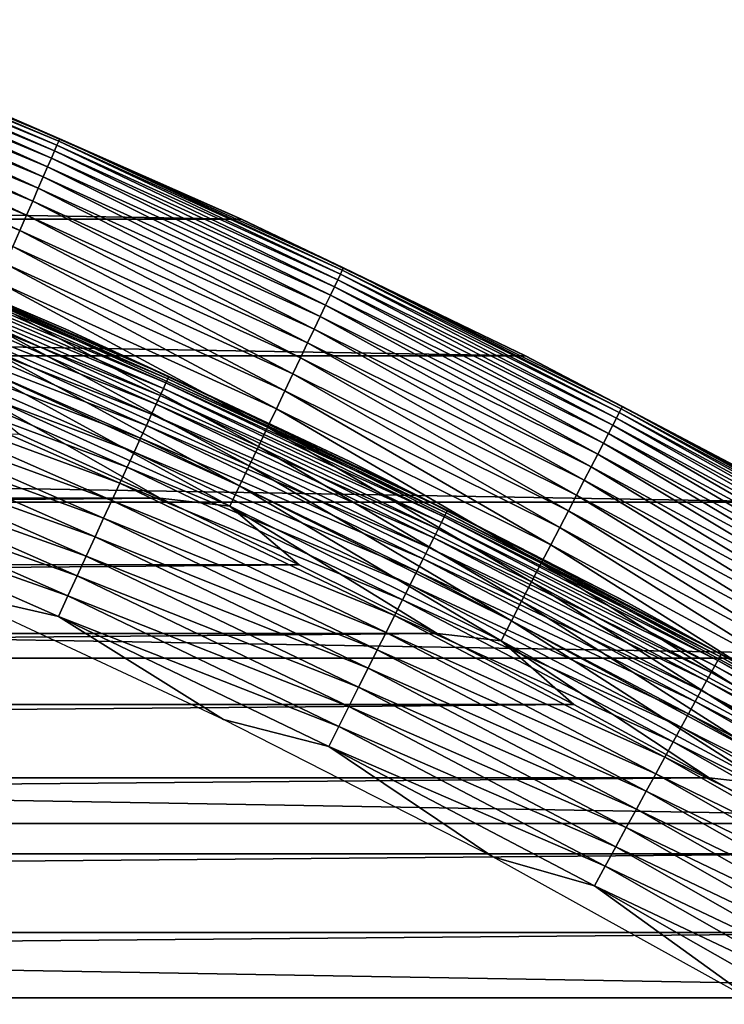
# Model space of a CAD drawing. Header units: millimetres. Extents: x -161 to 161, y -94 to 1149.
# Tile 566 of 656: x 87.51 to 89.96, y -31.44 to -28.02. Entities that reach past the tile are written whole.
import ezdxf

# ---------------------------------------------------------------- set-up
doc = ezdxf.new("R2010")
doc.units = ezdxf.units.MM
doc.header["$LTSCALE"] = 81.481481
for name, color, linetype in [('425', 7, 'CONTINUOUS'), ('426', 7, 'CONTINUOUS'), ('427', 7, 'CONTINUOUS'), ('429', 7, 'CONTINUOUS'), ('430', 7, 'CONTINUOUS')]:
    doc.layers.add(name, color=color, linetype=linetype)

msp = doc.modelspace()

# ---------------------------------------------------------------- linework, layer by layer
at = {"layer": '425', "linetype": 'CONTINUOUS'}
for points in [[(87.5079, -29.4591, -46.2096), (62.0031, -29.6819, -46.2096), (87.9969, -29.6819, -46.2096), (87.5079, -29.4591, -46.2096)], [(62.0031, -29.6819, -46.2096), (61.5185, -29.9129, -46.2096), (87.9969, -29.6819, -46.2096), (62.0031, -29.6819, -46.2096)], [(87.9969, -29.6819, -46.2096), (61.5185, -29.9129, -46.2096), (88.4815, -29.913, -46.2096), (87.9969, -29.6819, -46.2096)], [(61.5185, -29.9129, -46.2096), (61.0388, -30.1521, -46.2096), (88.4815, -29.913, -46.2096), (61.5185, -29.9129, -46.2096)], [(88.4815, -29.913, -46.2096), (61.0388, -30.1521, -46.2096), (88.9612, -30.1521, -46.2096), (88.4815, -29.913, -46.2096)], [(61.0388, -30.1521, -46.2096), (60.5639, -30.3993, -46.2096), (88.9612, -30.1521, -46.2096), (61.0388, -30.1521, -46.2096)], [(88.9612, -30.1521, -46.2096), (60.5639, -30.3993, -46.2096), (89.4361, -30.3993, -46.2096), (88.9612, -30.1521, -46.2096)], [(60.5639, -30.3993, -46.2096), (60.0927, -30.6552, -46.2096), (89.4361, -30.3993, -46.2096), (60.5639, -30.3993, -46.2096)], [(89.4361, -30.3993, -46.2096), (60.0927, -30.6552, -46.2096), (89.9073, -30.6552, -46.2096), (89.4361, -30.3993, -46.2096)], [(60.0927, -30.6552, -46.2096), (59.6254, -30.9197, -46.2096), (89.9073, -30.6552, -46.2096), (60.0927, -30.6552, -46.2096)], [(89.9073, -30.6552, -46.2096), (59.6254, -30.9197, -46.2096), (90.3746, -30.9197, -46.2096), (89.9073, -30.6552, -46.2096)], [(59.6254, -30.9197, -46.2096), (59.1624, -31.1925, -46.2096), (90.3746, -30.9197, -46.2096), (59.6254, -30.9197, -46.2096)], [(90.3746, -30.9197, -46.2096), (59.1624, -31.1925, -46.2096), (90.8377, -31.1925, -46.2096), (90.3746, -30.9197, -46.2096)], [(59.1624, -31.1925, -46.2096), (58.704, -31.4734, -46.2096), (90.8377, -31.1925, -46.2096), (59.1624, -31.1925, -46.2096)], [(90.8377, -31.1925, -46.2096), (58.704, -31.4734, -46.2096), (91.296, -31.4734, -46.2096), (90.8377, -31.1925, -46.2096)]]:
    msp.add_3dface(points, dxfattribs=at)
at = {"layer": '426', "linetype": 'CONTINUOUS'}
for points in [[(62.7235, -28.2695, -66.2096), (88.2797, -28.7107, -66.2096), (61.7203, -28.7107, -66.2096), (62.7235, -28.2695, -66.2096)], [(87.2765, -28.2695, -66.2096), (88.2797, -28.7107, -66.2096), (62.7235, -28.2695, -66.2096), (87.2765, -28.2695, -66.2096)], [(61.7203, -28.7107, -66.2096), (89.2679, -29.1865, -66.2096), (60.7321, -29.1865, -66.2096), (61.7203, -28.7107, -66.2096)], [(88.2797, -28.7107, -66.2096), (89.2679, -29.1865, -66.2096), (61.7203, -28.7107, -66.2096), (88.2797, -28.7107, -66.2096)], [(60.7321, -29.1865, -66.2096), (90.2377, -29.6955, -66.2096), (59.7623, -29.6955, -66.2096), (60.7321, -29.1865, -66.2096)], [(89.2679, -29.1865, -66.2096), (90.2377, -29.6955, -66.2096), (60.7321, -29.1865, -66.2096), (89.2679, -29.1865, -66.2096)], [(59.7623, -29.6955, -66.2096), (91.1902, -30.2382, -66.2096), (58.8098, -30.2382, -66.2096), (59.7623, -29.6955, -66.2096)], [(90.2377, -29.6955, -66.2096), (91.1902, -30.2382, -66.2096), (59.7623, -29.6955, -66.2096), (90.2377, -29.6955, -66.2096)], [(58.8098, -30.2382, -66.2096), (92.1238, -30.8136, -66.2096), (57.8762, -30.8136, -66.2096), (58.8098, -30.2382, -66.2096)], [(91.1902, -30.2382, -66.2096), (92.1238, -30.8136, -66.2096), (58.8098, -30.2382, -66.2096), (91.1902, -30.2382, -66.2096)], [(57.8762, -30.8136, -66.2096), (93.0357, -31.42, -66.2096), (56.9643, -31.42, -66.2096), (57.8762, -30.8136, -66.2096)], [(92.1238, -30.8136, -66.2096), (93.0357, -31.42, -66.2096), (57.8762, -30.8136, -66.2096), (92.1238, -30.8136, -66.2096)], [(56.9643, -31.42, -66.2096), (93.9272, -32.0584, -66.2096), (56.0728, -32.0584, -66.2096), (56.9643, -31.42, -66.2096)], [(93.0357, -31.42, -66.2096), (93.9272, -32.0584, -66.2096), (56.9643, -31.42, -66.2096), (93.0357, -31.42, -66.2096)]]:
    msp.add_3dface(points, dxfattribs=at)
at = {"layer": '427', "linetype": 'CONTINUOUS'}
for points in [[(88.2797, -28.7107, -66.2096), (87.2765, -28.2695, -66.2096), (88.28, -28.7107, -47.2096), (88.2797, -28.7107, -66.2096)], [(88.28, -28.7107, -47.2096), (87.2765, -28.2695, -66.2096), (87.2767, -28.2695, -47.2096), (88.28, -28.7107, -47.2096)], [(89.2679, -29.1865, -66.2096), (88.2797, -28.7107, -66.2096), (89.2675, -29.1863, -47.2096), (89.2679, -29.1865, -66.2096)], [(89.2675, -29.1863, -47.2096), (88.2797, -28.7107, -66.2096), (88.28, -28.7107, -47.2096), (89.2675, -29.1863, -47.2096)], [(90.238, -29.6956, -47.2096), (89.2679, -29.1865, -66.2096), (89.2675, -29.1863, -47.2096), (90.238, -29.6956, -47.2096)], [(90.2377, -29.6955, -66.2096), (89.2679, -29.1865, -66.2096), (90.238, -29.6956, -47.2096), (90.2377, -29.6955, -66.2096)]]:
    msp.add_3dface(points, dxfattribs=at)
at = {"layer": '429', "linetype": 'CONTINUOUS'}
for points in [[(86.6376, -28.0391, -46.9773), (87.6383, -28.4536, -46.9773), (86.6432, -28.0249, -47.0544), (86.6376, -28.0391, -46.9773)], [(86.6432, -28.0249, -47.0544), (87.6444, -28.4396, -47.0544), (86.6465, -28.0164, -47.1325), (86.6432, -28.0249, -47.0544)], [(86.6432, -28.0249, -47.0544), (87.6383, -28.4536, -46.9773), (87.6444, -28.4396, -47.0544), (86.6432, -28.0249, -47.0544)], [(87.2767, -28.2695, -47.2096), (86.6465, -28.0164, -47.1325), (87.6481, -28.4313, -47.1325), (87.2767, -28.2695, -47.2096)], [(86.6465, -28.0164, -47.1325), (87.6444, -28.4396, -47.0544), (87.6481, -28.4313, -47.1325), (86.6465, -28.0164, -47.1325)], [(86.6199, -28.0841, -46.8279), (87.6191, -28.498, -46.8279), (86.6298, -28.0589, -46.9017), (86.6199, -28.0841, -46.8279)], [(86.6298, -28.0589, -46.9017), (87.6299, -28.4731, -46.9017), (86.6376, -28.0391, -46.9773), (86.6298, -28.0589, -46.9017)], [(86.6298, -28.0589, -46.9017), (87.6191, -28.498, -46.8279), (87.6299, -28.4731, -46.9017), (86.6298, -28.0589, -46.9017)], [(86.6376, -28.0391, -46.9773), (87.6299, -28.4731, -46.9017), (87.6383, -28.4536, -46.9773), (86.6376, -28.0391, -46.9773)], [(86.6078, -28.1146, -46.7565), (87.606, -28.5281, -46.7565), (86.6199, -28.0841, -46.8279), (86.6078, -28.1146, -46.7565)], [(86.6199, -28.0841, -46.8279), (87.606, -28.5281, -46.7565), (87.6191, -28.498, -46.8279), (86.6199, -28.0841, -46.8279)], [(86.5937, -28.1503, -46.6879), (87.5907, -28.5632, -46.6879), (86.6078, -28.1146, -46.7565), (86.5937, -28.1503, -46.6879)], [(86.6078, -28.1146, -46.7565), (87.5907, -28.5632, -46.6879), (87.606, -28.5281, -46.7565), (86.6078, -28.1146, -46.7565)], [(86.5777, -28.1909, -46.6225), (87.5733, -28.6032, -46.6225), (86.5937, -28.1503, -46.6879), (86.5777, -28.1909, -46.6225)], [(86.5937, -28.1503, -46.6879), (87.5733, -28.6032, -46.6225), (87.5907, -28.5632, -46.6879), (86.5937, -28.1503, -46.6879)], [(86.5599, -28.2361, -46.5607), (87.554, -28.6478, -46.5607), (86.5777, -28.1909, -46.6225), (86.5599, -28.2361, -46.5607)], [(86.5777, -28.1909, -46.6225), (87.554, -28.6478, -46.5607), (87.5733, -28.6032, -46.6225), (86.5777, -28.1909, -46.6225)], [(86.5404, -28.2857, -46.5029), (87.5327, -28.6967, -46.5029), (86.5599, -28.2361, -46.5607), (86.5404, -28.2857, -46.5029)], [(86.5599, -28.2361, -46.5607), (87.5327, -28.6967, -46.5029), (87.554, -28.6478, -46.5607), (86.5599, -28.2361, -46.5607)], [(86.5192, -28.3393, -46.4496), (87.5098, -28.7496, -46.4496), (86.5404, -28.2857, -46.5029), (86.5192, -28.3393, -46.4496)], [(86.5404, -28.2857, -46.5029), (87.5098, -28.7496, -46.4496), (87.5327, -28.6967, -46.5029), (86.5404, -28.2857, -46.5029)], [(88.28, -28.7107, -47.2096), (87.2767, -28.2695, -47.2096), (87.6481, -28.4313, -47.1325), (88.28, -28.7107, -47.2096)], [(86.5192, -28.3393, -46.4496), (87.4852, -28.8062, -46.4009), (87.5098, -28.7496, -46.4496), (86.5192, -28.3393, -46.4496)], [(87.6444, -28.4396, -47.0544), (88.6309, -28.8883, -47.0544), (87.6481, -28.4313, -47.1325), (87.6444, -28.4396, -47.0544)], [(88.28, -28.7107, -47.2096), (87.6481, -28.4313, -47.1325), (88.6348, -28.8801, -47.1325), (88.28, -28.7107, -47.2096)], [(87.6481, -28.4313, -47.1325), (88.6309, -28.8883, -47.0544), (88.6348, -28.8801, -47.1325), (87.6481, -28.4313, -47.1325)], [(87.6191, -28.498, -46.8279), (88.6036, -28.9457, -46.8279), (87.6299, -28.4731, -46.9017), (87.6191, -28.498, -46.8279)], [(87.6299, -28.4731, -46.9017), (88.6152, -28.9212, -46.9017), (87.6383, -28.4536, -46.9773), (87.6299, -28.4731, -46.9017)], [(87.6299, -28.4731, -46.9017), (88.6036, -28.9457, -46.8279), (88.6152, -28.9212, -46.9017), (87.6299, -28.4731, -46.9017)], [(87.6383, -28.4536, -46.9773), (88.6244, -28.9021, -46.9773), (87.6444, -28.4396, -47.0544), (87.6383, -28.4536, -46.9773)], [(87.6383, -28.4536, -46.9773), (88.6152, -28.9212, -46.9017), (88.6244, -28.9021, -46.9773), (87.6383, -28.4536, -46.9773)], [(87.6444, -28.4396, -47.0544), (88.6244, -28.9021, -46.9773), (88.6309, -28.8883, -47.0544), (87.6444, -28.4396, -47.0544)], [(87.606, -28.5281, -46.7565), (88.5895, -28.9754, -46.7565), (87.6191, -28.498, -46.8279), (87.606, -28.5281, -46.7565)], [(87.6191, -28.498, -46.8279), (88.5895, -28.9754, -46.7565), (88.6036, -28.9457, -46.8279), (87.6191, -28.498, -46.8279)], [(87.5907, -28.5632, -46.6879), (88.573, -29.01, -46.6879), (87.606, -28.5281, -46.7565), (87.5907, -28.5632, -46.6879)], [(87.606, -28.5281, -46.7565), (88.573, -29.01, -46.6879), (88.5895, -28.9754, -46.7565), (87.606, -28.5281, -46.7565)], [(87.5733, -28.6032, -46.6225), (88.5543, -29.0494, -46.6225), (87.5907, -28.5632, -46.6879), (87.5733, -28.6032, -46.6225)], [(87.5907, -28.5632, -46.6879), (88.5543, -29.0494, -46.6225), (88.573, -29.01, -46.6879), (87.5907, -28.5632, -46.6879)], [(87.554, -28.6478, -46.5607), (88.5334, -29.0933, -46.5607), (87.5733, -28.6032, -46.6225), (87.554, -28.6478, -46.5607)], [(87.5733, -28.6032, -46.6225), (88.5334, -29.0933, -46.5607), (88.5543, -29.0494, -46.6225), (87.5733, -28.6032, -46.6225)], [(87.5327, -28.6967, -46.5029), (88.5105, -29.1414, -46.5029), (87.554, -28.6478, -46.5607), (87.5327, -28.6967, -46.5029)], [(87.554, -28.6478, -46.5607), (88.5105, -29.1414, -46.5029), (88.5334, -29.0933, -46.5607), (87.554, -28.6478, -46.5607)], [(87.5098, -28.7496, -46.4496), (88.4857, -29.1935, -46.4496), (87.5327, -28.6967, -46.5029), (87.5098, -28.7496, -46.4496)], [(87.5327, -28.6967, -46.5029), (88.4857, -29.1935, -46.4496), (88.5105, -29.1414, -46.5029), (87.5327, -28.6967, -46.5029)], [(89.2675, -29.1863, -47.2096), (88.28, -28.7107, -47.2096), (88.6348, -28.8801, -47.1325), (89.2675, -29.1863, -47.2096)], [(87.4852, -28.8062, -46.4009), (88.4593, -29.2492, -46.4009), (87.5098, -28.7496, -46.4496), (87.4852, -28.8062, -46.4009)], [(87.5098, -28.7496, -46.4496), (88.4593, -29.2492, -46.4009), (88.4857, -29.1935, -46.4496), (87.5098, -28.7496, -46.4496)], [(87.4592, -28.8661, -46.3572), (88.4312, -29.3082, -46.3572), (87.4852, -28.8062, -46.4009), (87.4592, -28.8661, -46.3572)], [(87.4852, -28.8062, -46.4009), (88.4312, -29.3082, -46.3572), (88.4593, -29.2492, -46.4009), (87.4852, -28.8062, -46.4009)], [(87.4318, -28.929, -46.3187), (88.4017, -29.3701, -46.3187), (87.4592, -28.8661, -46.3572), (87.4318, -28.929, -46.3187)], [(87.4592, -28.8661, -46.3572), (88.4017, -29.3701, -46.3187), (88.4312, -29.3082, -46.3572), (87.4592, -28.8661, -46.3572)], [(88.6309, -28.8883, -47.0544), (89.6015, -29.3704, -47.0544), (88.6348, -28.8801, -47.1325), (88.6309, -28.8883, -47.0544)], [(89.2675, -29.1863, -47.2096), (88.6348, -28.8801, -47.1325), (89.6057, -29.3623, -47.1325), (89.2675, -29.1863, -47.2096)], [(88.6348, -28.8801, -47.1325), (89.6015, -29.3704, -47.0544), (89.6057, -29.3623, -47.1325), (88.6348, -28.8801, -47.1325)], [(88.6152, -28.9212, -46.9017), (89.5847, -29.4028, -46.9017), (88.6244, -28.9021, -46.9773), (88.6152, -28.9212, -46.9017)], [(88.6244, -28.9021, -46.9773), (89.5945, -29.3839, -46.9773), (88.6309, -28.8883, -47.0544), (88.6244, -28.9021, -46.9773)], [(88.6244, -28.9021, -46.9773), (89.5847, -29.4028, -46.9017), (89.5945, -29.3839, -46.9773), (88.6244, -28.9021, -46.9773)], [(88.6309, -28.8883, -47.0544), (89.5945, -29.3839, -46.9773), (89.6015, -29.3704, -47.0544), (88.6309, -28.8883, -47.0544)], [(87.4034, -28.9945, -46.2858), (88.3711, -29.4346, -46.2858), (87.4318, -28.929, -46.3187), (87.4034, -28.9945, -46.2858)], [(87.4318, -28.929, -46.3187), (88.3711, -29.4346, -46.2858), (88.4017, -29.3701, -46.3187), (87.4318, -28.929, -46.3187)], [(88.5895, -28.9754, -46.7565), (89.5571, -29.456, -46.7565), (88.6036, -28.9457, -46.8279), (88.5895, -28.9754, -46.7565)], [(88.6036, -28.9457, -46.8279), (89.5722, -29.4269, -46.8279), (88.6152, -28.9212, -46.9017), (88.6036, -28.9457, -46.8279)], [(88.6036, -28.9457, -46.8279), (89.5571, -29.456, -46.7565), (89.5722, -29.4269, -46.8279), (88.6036, -28.9457, -46.8279)], [(88.6152, -28.9212, -46.9017), (89.5722, -29.4269, -46.8279), (89.5847, -29.4028, -46.9017), (88.6152, -28.9212, -46.9017)], [(88.573, -29.01, -46.6879), (89.5395, -29.49, -46.6879), (88.5895, -28.9754, -46.7565), (88.573, -29.01, -46.6879)], [(88.5895, -28.9754, -46.7565), (89.5395, -29.49, -46.6879), (89.5571, -29.456, -46.7565), (88.5895, -28.9754, -46.7565)], [(87.374, -29.0621, -46.2586), (88.3394, -29.5012, -46.2586), (87.4034, -28.9945, -46.2858), (87.374, -29.0621, -46.2586)], [(87.4034, -28.9945, -46.2858), (88.3394, -29.5012, -46.2586), (88.3711, -29.4346, -46.2858), (87.4034, -28.9945, -46.2858)], [(88.5543, -29.0494, -46.6225), (89.5194, -29.5288, -46.6225), (88.573, -29.01, -46.6879), (88.5543, -29.0494, -46.6225)], [(88.573, -29.01, -46.6879), (89.5194, -29.5288, -46.6225), (89.5395, -29.49, -46.6879), (88.573, -29.01, -46.6879)], [(88.5334, -29.0933, -46.5607), (89.4971, -29.5719, -46.5607), (88.5543, -29.0494, -46.6225), (88.5334, -29.0933, -46.5607)], [(88.5543, -29.0494, -46.6225), (89.4971, -29.5719, -46.5607), (89.5194, -29.5288, -46.6225), (88.5543, -29.0494, -46.6225)], [(87.3439, -29.1315, -46.2372), (88.3069, -29.5695, -46.2372), (87.374, -29.0621, -46.2586), (87.3439, -29.1315, -46.2372)], [(87.374, -29.0621, -46.2586), (88.3069, -29.5695, -46.2372), (88.3394, -29.5012, -46.2586), (87.374, -29.0621, -46.2586)], [(88.5105, -29.1414, -46.5029), (89.4725, -29.6193, -46.5029), (88.5334, -29.0933, -46.5607), (88.5105, -29.1414, -46.5029)], [(88.5334, -29.0933, -46.5607), (89.4725, -29.6193, -46.5029), (89.4971, -29.5719, -46.5607), (88.5334, -29.0933, -46.5607)], [(87.3132, -29.2022, -46.2219), (88.2738, -29.6391, -46.2219), (87.3439, -29.1315, -46.2372), (87.3132, -29.2022, -46.2219)], [(87.3439, -29.1315, -46.2372), (88.2738, -29.6391, -46.2219), (88.3069, -29.5695, -46.2372), (87.3439, -29.1315, -46.2372)], [(88.4857, -29.1935, -46.4496), (89.446, -29.6705, -46.4496), (88.5105, -29.1414, -46.5029), (88.4857, -29.1935, -46.4496)], [(88.5105, -29.1414, -46.5029), (89.446, -29.6705, -46.4496), (89.4725, -29.6193, -46.5029), (88.5105, -29.1414, -46.5029)], [(90.238, -29.6956, -47.2096), (89.2675, -29.1863, -47.2096), (89.6057, -29.3623, -47.1325), (90.238, -29.6956, -47.2096)], [(87.2821, -29.2738, -46.2126), (88.2403, -29.7096, -46.2126), (87.3132, -29.2022, -46.2219), (87.2821, -29.2738, -46.2126)], [(87.3132, -29.2022, -46.2219), (88.2403, -29.7096, -46.2126), (88.2738, -29.6391, -46.2219), (87.3132, -29.2022, -46.2219)], [(88.4593, -29.2492, -46.4009), (89.4176, -29.7252, -46.4009), (88.4857, -29.1935, -46.4496), (88.4593, -29.2492, -46.4009)], [(88.4857, -29.1935, -46.4496), (89.4176, -29.7252, -46.4009), (89.446, -29.6705, -46.4496), (88.4857, -29.1935, -46.4496)], [(88.4312, -29.3082, -46.3572), (89.3876, -29.7833, -46.3572), (88.4593, -29.2492, -46.4009), (88.4312, -29.3082, -46.3572)], [(88.4593, -29.2492, -46.4009), (89.3876, -29.7833, -46.3572), (89.4176, -29.7252, -46.4009), (88.4593, -29.2492, -46.4009)], [(87.5079, -29.4591, -46.2096), (87.9969, -29.6819, -46.2096), (87.2821, -29.2738, -46.2126), (87.5079, -29.4591, -46.2096)], [(87.2821, -29.2738, -46.2126), (87.9969, -29.6819, -46.2096), (88.2403, -29.7096, -46.2126), (87.2821, -29.2738, -46.2126)], [(88.4017, -29.3701, -46.3187), (89.356, -29.8441, -46.3187), (88.4312, -29.3082, -46.3572), (88.4017, -29.3701, -46.3187)], [(88.4312, -29.3082, -46.3572), (89.356, -29.8441, -46.3187), (89.3876, -29.7833, -46.3572), (88.4312, -29.3082, -46.3572)], [(89.6015, -29.3704, -47.0544), (90.5551, -29.8853, -47.0544), (89.6057, -29.3623, -47.1325), (89.6015, -29.3704, -47.0544)], [(90.238, -29.6956, -47.2096), (89.6057, -29.3623, -47.1325), (90.5595, -29.8774, -47.1325), (90.238, -29.6956, -47.2096)], [(89.6057, -29.3623, -47.1325), (90.5551, -29.8853, -47.0544), (90.5595, -29.8774, -47.1325), (89.6057, -29.3623, -47.1325)], [(88.3711, -29.4346, -46.2858), (89.3232, -29.9075, -46.2858), (88.4017, -29.3701, -46.3187), (88.3711, -29.4346, -46.2858)], [(88.4017, -29.3701, -46.3187), (89.3232, -29.9075, -46.2858), (89.356, -29.8441, -46.3187), (88.4017, -29.3701, -46.3187)], [(89.5847, -29.4028, -46.9017), (90.5372, -29.9171, -46.9017), (89.5945, -29.3839, -46.9773), (89.5847, -29.4028, -46.9017)], [(89.5945, -29.3839, -46.9773), (90.5476, -29.8986, -46.9773), (89.6015, -29.3704, -47.0544), (89.5945, -29.3839, -46.9773)], [(89.5945, -29.3839, -46.9773), (90.5372, -29.9171, -46.9017), (90.5476, -29.8986, -46.9773), (89.5945, -29.3839, -46.9773)], [(89.6015, -29.3704, -47.0544), (90.5476, -29.8986, -46.9773), (90.5551, -29.8853, -47.0544), (89.6015, -29.3704, -47.0544)], [(89.5571, -29.456, -46.7565), (90.5078, -29.9694, -46.7565), (89.5722, -29.4269, -46.8279), (89.5571, -29.456, -46.7565)], [(89.5722, -29.4269, -46.8279), (90.5239, -29.9408, -46.8279), (89.5847, -29.4028, -46.9017), (89.5722, -29.4269, -46.8279)], [(89.5722, -29.4269, -46.8279), (90.5078, -29.9694, -46.7565), (90.5239, -29.9408, -46.8279), (89.5722, -29.4269, -46.8279)], [(89.5847, -29.4028, -46.9017), (90.5239, -29.9408, -46.8279), (90.5372, -29.9171, -46.9017), (89.5847, -29.4028, -46.9017)], [(88.3394, -29.5012, -46.2586), (89.2893, -29.973, -46.2586), (88.3711, -29.4346, -46.2858), (88.3394, -29.5012, -46.2586)], [(88.3711, -29.4346, -46.2858), (89.2893, -29.973, -46.2586), (89.3232, -29.9075, -46.2858), (88.3711, -29.4346, -46.2858)], [(89.5395, -29.49, -46.6879), (90.489, -30.0028, -46.6879), (89.5571, -29.456, -46.7565), (89.5395, -29.49, -46.6879)], [(89.5571, -29.456, -46.7565), (90.489, -30.0028, -46.6879), (90.5078, -29.9694, -46.7565), (89.5571, -29.456, -46.7565)], [(88.3069, -29.5695, -46.2372), (89.2545, -30.0401, -46.2372), (88.3394, -29.5012, -46.2586), (88.3069, -29.5695, -46.2372)], [(88.3394, -29.5012, -46.2586), (89.2545, -30.0401, -46.2372), (89.2893, -29.973, -46.2586), (88.3394, -29.5012, -46.2586)], [(89.5194, -29.5288, -46.6225), (90.4676, -30.0408, -46.6225), (89.5395, -29.49, -46.6879), (89.5194, -29.5288, -46.6225)], [(89.5395, -29.49, -46.6879), (90.4676, -30.0408, -46.6225), (90.489, -30.0028, -46.6879), (89.5395, -29.49, -46.6879)], [(89.4971, -29.5719, -46.5607), (90.4438, -30.0832, -46.5607), (89.5194, -29.5288, -46.6225), (89.4971, -29.5719, -46.5607)], [(89.5194, -29.5288, -46.6225), (90.4438, -30.0832, -46.5607), (90.4676, -30.0408, -46.6225), (89.5194, -29.5288, -46.6225)], [(88.2738, -29.6391, -46.2219), (89.219, -30.1086, -46.2219), (88.3069, -29.5695, -46.2372), (88.2738, -29.6391, -46.2219)], [(88.3069, -29.5695, -46.2372), (89.219, -30.1086, -46.2219), (89.2545, -30.0401, -46.2372), (88.3069, -29.5695, -46.2372)], [(89.4725, -29.6193, -46.5029), (90.4177, -30.1296, -46.5029), (89.4971, -29.5719, -46.5607), (89.4725, -29.6193, -46.5029)], [(89.4971, -29.5719, -46.5607), (90.4177, -30.1296, -46.5029), (90.4438, -30.0832, -46.5607), (89.4971, -29.5719, -46.5607)], [(89.446, -29.6705, -46.4496), (90.3894, -30.1799, -46.4496), (89.4725, -29.6193, -46.5029), (89.446, -29.6705, -46.4496)], [(89.4725, -29.6193, -46.5029), (90.3894, -30.1799, -46.4496), (90.4177, -30.1296, -46.5029), (89.4725, -29.6193, -46.5029)], [(88.2403, -29.7096, -46.2126), (89.1831, -30.1779, -46.2126), (88.2738, -29.6391, -46.2219), (88.2403, -29.7096, -46.2126)], [(88.2738, -29.6391, -46.2219), (89.1831, -30.1779, -46.2126), (89.219, -30.1086, -46.2219), (88.2738, -29.6391, -46.2219)], [(89.4176, -29.7252, -46.4009), (90.3592, -30.2337, -46.4009), (89.446, -29.6705, -46.4496), (89.4176, -29.7252, -46.4009)], [(89.446, -29.6705, -46.4496), (90.3592, -30.2337, -46.4009), (90.3894, -30.1799, -46.4496), (89.446, -29.6705, -46.4496)], [(87.9969, -29.6819, -46.2096), (88.4815, -29.913, -46.2096), (88.2403, -29.7096, -46.2126), (87.9969, -29.6819, -46.2096)], [(88.4815, -29.913, -46.2096), (88.9612, -30.1521, -46.2096), (88.2403, -29.7096, -46.2126), (88.4815, -29.913, -46.2096)], [(88.2403, -29.7096, -46.2126), (88.9612, -30.1521, -46.2096), (89.1831, -30.1779, -46.2126), (88.2403, -29.7096, -46.2126)], [(89.3876, -29.7833, -46.3572), (90.3272, -30.2906, -46.3572), (89.4176, -29.7252, -46.4009), (89.3876, -29.7833, -46.3572)], [(89.4176, -29.7252, -46.4009), (90.3272, -30.2906, -46.3572), (90.3592, -30.2337, -46.4009), (89.4176, -29.7252, -46.4009)], [(89.356, -29.8441, -46.3187), (90.2936, -30.3504, -46.3187), (89.3876, -29.7833, -46.3572), (89.356, -29.8441, -46.3187)], [(89.3876, -29.7833, -46.3572), (90.2936, -30.3504, -46.3187), (90.3272, -30.2906, -46.3572), (89.3876, -29.7833, -46.3572)], [(89.3232, -29.9075, -46.2858), (90.2586, -30.4126, -46.2858), (89.356, -29.8441, -46.3187), (89.3232, -29.9075, -46.2858)], [(89.356, -29.8441, -46.3187), (90.2586, -30.4126, -46.2858), (90.2936, -30.3504, -46.3187), (89.356, -29.8441, -46.3187)], [(89.2893, -29.973, -46.2586), (90.2225, -30.4769, -46.2586), (89.3232, -29.9075, -46.2858), (89.2893, -29.973, -46.2586)], [(89.3232, -29.9075, -46.2858), (90.2225, -30.4769, -46.2586), (90.2586, -30.4126, -46.2858), (89.3232, -29.9075, -46.2858)], [(89.2545, -30.0401, -46.2372), (90.1854, -30.5428, -46.2372), (89.2893, -29.973, -46.2586), (89.2545, -30.0401, -46.2372)], [(89.2893, -29.973, -46.2586), (90.1854, -30.5428, -46.2372), (90.2225, -30.4769, -46.2586), (89.2893, -29.973, -46.2586)], [(89.219, -30.1086, -46.2219), (90.1476, -30.61, -46.2219), (89.2545, -30.0401, -46.2372), (89.219, -30.1086, -46.2219)], [(89.2545, -30.0401, -46.2372), (90.1476, -30.61, -46.2219), (90.1854, -30.5428, -46.2372), (89.2545, -30.0401, -46.2372)], [(89.1831, -30.1779, -46.2126), (90.1093, -30.6781, -46.2126), (89.219, -30.1086, -46.2219), (89.1831, -30.1779, -46.2126)], [(89.219, -30.1086, -46.2219), (90.1093, -30.6781, -46.2126), (90.1476, -30.61, -46.2219), (89.219, -30.1086, -46.2219)], [(88.9612, -30.1521, -46.2096), (89.4361, -30.3993, -46.2096), (89.1831, -30.1779, -46.2126), (88.9612, -30.1521, -46.2096)], [(89.4361, -30.3993, -46.2096), (89.9073, -30.6552, -46.2096), (89.1831, -30.1779, -46.2126), (89.4361, -30.3993, -46.2096)], [(89.1831, -30.1779, -46.2126), (89.9073, -30.6552, -46.2096), (90.1093, -30.6781, -46.2126), (89.1831, -30.1779, -46.2126)], [(89.9073, -30.6552, -46.2096), (90.3746, -30.9197, -46.2096), (90.1093, -30.6781, -46.2126), (89.9073, -30.6552, -46.2096)]]:
    msp.add_3dface(points, dxfattribs=at)
at = {"layer": '430', "color": 7, "linetype": 'CONTINUOUS', "true_color": 0xaaaaaa}
for points in [[(87.6698, -29.0931, -47.8096), (87.0435, -28.8256, -47.7325), (86.669, -28.6682, -47.8096), (87.6698, -29.0931, -47.8096)], [(87.0341, -28.8481, -47.5773), (88.0176, -29.2805, -47.5773), (87.0259, -28.8677, -47.5017), (87.0341, -28.8481, -47.5773)], [(87.04, -28.834, -47.6544), (88.024, -29.2667, -47.6544), (87.0341, -28.8481, -47.5773), (87.04, -28.834, -47.6544)], [(87.0341, -28.8481, -47.5773), (88.024, -29.2667, -47.6544), (88.0176, -29.2805, -47.5773), (87.0341, -28.8481, -47.5773)], [(87.0435, -28.8256, -47.7325), (88.0278, -29.2584, -47.7325), (87.04, -28.834, -47.6544), (87.0435, -28.8256, -47.7325)], [(87.04, -28.834, -47.6544), (88.0278, -29.2584, -47.7325), (88.024, -29.2667, -47.6544), (87.04, -28.834, -47.6544)], [(88.0278, -29.2584, -47.7325), (87.0435, -28.8256, -47.7325), (87.6698, -29.0931, -47.8096), (88.0278, -29.2584, -47.7325)], [(87.0259, -28.8677, -47.5017), (88.0087, -29.2998, -47.5017), (87.0154, -28.8927, -47.4279), (87.0259, -28.8677, -47.5017)], [(87.0259, -28.8677, -47.5017), (88.0176, -29.2805, -47.5773), (88.0087, -29.2998, -47.5017), (87.0259, -28.8677, -47.5017)], [(87.0154, -28.8927, -47.4279), (87.9974, -29.3245, -47.4279), (87.0027, -28.923, -47.3565), (87.0154, -28.8927, -47.4279)], [(87.0154, -28.8927, -47.4279), (88.0087, -29.2998, -47.5017), (87.9974, -29.3245, -47.4279), (87.0154, -28.8927, -47.4279)], [(87.0027, -28.923, -47.3565), (87.9836, -29.3543, -47.3565), (86.9879, -28.9583, -47.2879), (87.0027, -28.923, -47.3565)], [(87.0027, -28.923, -47.3565), (87.9974, -29.3245, -47.4279), (87.9836, -29.3543, -47.3565), (87.0027, -28.923, -47.3565)], [(86.9879, -28.9583, -47.2879), (87.9676, -29.3891, -47.2879), (86.971, -28.9985, -47.2225), (86.9879, -28.9583, -47.2879)], [(86.9879, -28.9583, -47.2879), (87.9836, -29.3543, -47.3565), (87.9676, -29.3891, -47.2879), (86.9879, -28.9583, -47.2879)], [(86.971, -28.9985, -47.2225), (87.9494, -29.4287, -47.2225), (86.9522, -29.0434, -47.1607), (86.971, -28.9985, -47.2225)], [(86.971, -28.9985, -47.2225), (87.9676, -29.3891, -47.2879), (87.9494, -29.4287, -47.2225), (86.971, -28.9985, -47.2225)], [(86.9522, -29.0434, -47.1607), (87.929, -29.4729, -47.1607), (86.9316, -29.0925, -47.1029), (86.9522, -29.0434, -47.1607)], [(86.9522, -29.0434, -47.1607), (87.9494, -29.4287, -47.2225), (87.929, -29.4729, -47.1607), (86.9522, -29.0434, -47.1607)], [(86.9316, -29.0925, -47.1029), (87.9067, -29.5213, -47.1029), (86.9093, -29.1457, -47.0496), (86.9316, -29.0925, -47.1029)], [(86.9316, -29.0925, -47.1029), (87.929, -29.4729, -47.1607), (87.9067, -29.5213, -47.1029), (86.9316, -29.0925, -47.1029)], [(88.6553, -29.5526, -47.8096), (88.0278, -29.2584, -47.7325), (87.6698, -29.0931, -47.8096), (88.6553, -29.5526, -47.8096)], [(86.9093, -29.1457, -47.0496), (87.8826, -29.5737, -47.0496), (86.8855, -29.2026, -47.0009), (86.9093, -29.1457, -47.0496)], [(86.9093, -29.1457, -47.0496), (87.9067, -29.5213, -47.1029), (87.8826, -29.5737, -47.0496), (86.9093, -29.1457, -47.0496)], [(86.8855, -29.2026, -47.0009), (87.8568, -29.6297, -47.0009), (86.8602, -29.2629, -46.9572), (86.8855, -29.2026, -47.0009)], [(86.8855, -29.2026, -47.0009), (87.8826, -29.5737, -47.0496), (87.8568, -29.6297, -47.0009), (86.8855, -29.2026, -47.0009)], [(88.0278, -29.2584, -47.7325), (88.9966, -29.7249, -47.7325), (88.024, -29.2667, -47.6544), (88.0278, -29.2584, -47.7325)], [(88.9966, -29.7249, -47.7325), (88.0278, -29.2584, -47.7325), (88.6553, -29.5526, -47.8096), (88.9966, -29.7249, -47.7325)], [(86.8602, -29.2629, -46.9572), (87.8295, -29.6891, -46.9572), (86.8337, -29.3261, -46.9187), (86.8602, -29.2629, -46.9572)], [(86.8602, -29.2629, -46.9572), (87.8568, -29.6297, -47.0009), (87.8295, -29.6891, -46.9572), (86.8602, -29.2629, -46.9572)], [(88.0176, -29.2805, -47.5773), (88.9856, -29.7467, -47.5773), (88.0087, -29.2998, -47.5017), (88.0176, -29.2805, -47.5773)], [(88.024, -29.2667, -47.6544), (88.9924, -29.7331, -47.6544), (88.0176, -29.2805, -47.5773), (88.024, -29.2667, -47.6544)], [(88.0176, -29.2805, -47.5773), (88.9924, -29.7331, -47.6544), (88.9856, -29.7467, -47.5773), (88.0176, -29.2805, -47.5773)], [(88.024, -29.2667, -47.6544), (88.9966, -29.7249, -47.7325), (88.9924, -29.7331, -47.6544), (88.024, -29.2667, -47.6544)], [(86.8337, -29.3261, -46.9187), (87.8008, -29.7514, -46.9187), (86.8061, -29.3919, -46.8858), (86.8337, -29.3261, -46.9187)], [(86.8337, -29.3261, -46.9187), (87.8295, -29.6891, -46.9572), (87.8008, -29.7514, -46.9187), (86.8337, -29.3261, -46.9187)], [(87.9974, -29.3245, -47.4279), (88.9639, -29.7899, -47.4279), (87.9836, -29.3543, -47.3565), (87.9974, -29.3245, -47.4279)], [(88.0087, -29.2998, -47.5017), (88.9761, -29.7657, -47.5017), (87.9974, -29.3245, -47.4279), (88.0087, -29.2998, -47.5017)], [(87.9974, -29.3245, -47.4279), (88.9761, -29.7657, -47.5017), (88.9639, -29.7899, -47.4279), (87.9974, -29.3245, -47.4279)], [(88.0087, -29.2998, -47.5017), (88.9856, -29.7467, -47.5773), (88.9761, -29.7657, -47.5017), (88.0087, -29.2998, -47.5017)], [(87.9836, -29.3543, -47.3565), (88.9491, -29.8192, -47.3565), (87.9676, -29.3891, -47.2879), (87.9836, -29.3543, -47.3565)], [(87.9836, -29.3543, -47.3565), (88.9639, -29.7899, -47.4279), (88.9491, -29.8192, -47.3565), (87.9836, -29.3543, -47.3565)], [(86.8061, -29.3919, -46.8858), (87.771, -29.8162, -46.8858), (86.7776, -29.4599, -46.8586), (86.8061, -29.3919, -46.8858)], [(86.8061, -29.3919, -46.8858), (87.8008, -29.7514, -46.9187), (87.771, -29.8162, -46.8858), (86.8061, -29.3919, -46.8858)], [(87.9676, -29.3891, -47.2879), (88.9319, -29.8535, -47.2879), (87.9494, -29.4287, -47.2225), (87.9676, -29.3891, -47.2879)], [(87.9676, -29.3891, -47.2879), (88.9491, -29.8192, -47.3565), (88.9319, -29.8535, -47.2879), (87.9676, -29.3891, -47.2879)], [(87.9494, -29.4287, -47.2225), (88.9123, -29.8924, -47.2225), (87.929, -29.4729, -47.1607), (87.9494, -29.4287, -47.2225)], [(87.9494, -29.4287, -47.2225), (88.9319, -29.8535, -47.2879), (88.9123, -29.8924, -47.2225), (87.9494, -29.4287, -47.2225)], [(86.7776, -29.4599, -46.8586), (87.7401, -29.8831, -46.8586), (86.7483, -29.5297, -46.8372), (86.7776, -29.4599, -46.8586)], [(86.7776, -29.4599, -46.8586), (87.771, -29.8162, -46.8858), (87.7401, -29.8831, -46.8586), (86.7776, -29.4599, -46.8586)], [(87.929, -29.4729, -47.1607), (88.8905, -29.9359, -47.1607), (87.9067, -29.5213, -47.1029), (87.929, -29.4729, -47.1607)], [(87.929, -29.4729, -47.1607), (88.9123, -29.8924, -47.2225), (88.8905, -29.9359, -47.1607), (87.929, -29.4729, -47.1607)], [(86.7483, -29.5297, -46.8372), (87.7085, -29.9519, -46.8372), (86.7185, -29.6007, -46.8219), (86.7483, -29.5297, -46.8372)], [(86.7483, -29.5297, -46.8372), (87.7401, -29.8831, -46.8586), (87.7085, -29.9519, -46.8372), (86.7483, -29.5297, -46.8372)], [(87.9067, -29.5213, -47.1029), (88.8665, -29.9835, -47.1029), (87.8826, -29.5737, -47.0496), (87.9067, -29.5213, -47.1029)], [(87.9067, -29.5213, -47.1029), (88.8905, -29.9359, -47.1607), (88.8665, -29.9835, -47.1029), (87.9067, -29.5213, -47.1029)], [(89.624, -30.0462, -47.8096), (88.9966, -29.7249, -47.7325), (88.6553, -29.5526, -47.8096), (89.624, -30.0462, -47.8096)], [(86.7185, -29.6007, -46.8219), (87.6762, -30.0219, -46.8219), (86.6883, -29.6727, -46.8126), (86.7185, -29.6007, -46.8219)], [(86.7185, -29.6007, -46.8219), (87.7085, -29.9519, -46.8372), (87.6762, -30.0219, -46.8219), (86.7185, -29.6007, -46.8219)], [(87.8826, -29.5737, -47.0496), (88.8406, -30.035, -47.0496), (87.8568, -29.6297, -47.0009), (87.8826, -29.5737, -47.0496)], [(87.8826, -29.5737, -47.0496), (88.8665, -29.9835, -47.1029), (88.8406, -30.035, -47.0496), (87.8826, -29.5737, -47.0496)], [(87.8568, -29.6297, -47.0009), (88.8129, -30.0901, -47.0009), (87.8295, -29.6891, -46.9572), (87.8568, -29.6297, -47.0009)], [(87.8568, -29.6297, -47.0009), (88.8406, -30.035, -47.0496), (88.8129, -30.0901, -47.0009), (87.8568, -29.6297, -47.0009)], [(86.6883, -29.6727, -46.8126), (87.6762, -30.0219, -46.8219), (87.6436, -30.0928, -46.8126), (86.6883, -29.6727, -46.8126)], [(86.6883, -29.6727, -46.8126), (87.6436, -30.0928, -46.8126), (87.2636, -30.0068, -46.8096), (86.6883, -29.6727, -46.8126)], [(87.8295, -29.6891, -46.9572), (88.7835, -30.1485, -46.9572), (87.8008, -29.7514, -46.9187), (87.8295, -29.6891, -46.9572)], [(87.8295, -29.6891, -46.9572), (88.8129, -30.0901, -47.0009), (88.7835, -30.1485, -46.9572), (87.8295, -29.6891, -46.9572)], [(88.9924, -29.7331, -47.6544), (89.9442, -30.2326, -47.6544), (88.9856, -29.7467, -47.5773), (88.9924, -29.7331, -47.6544)], [(88.9966, -29.7249, -47.7325), (89.9486, -30.2246, -47.7325), (88.9924, -29.7331, -47.6544), (88.9966, -29.7249, -47.7325)], [(88.9924, -29.7331, -47.6544), (89.9486, -30.2246, -47.7325), (89.9442, -30.2326, -47.6544), (88.9924, -29.7331, -47.6544)], [(89.9486, -30.2246, -47.7325), (88.9966, -29.7249, -47.7325), (89.624, -30.0462, -47.8096), (89.9486, -30.2246, -47.7325)], [(87.8008, -29.7514, -46.9187), (88.7527, -30.2097, -46.9187), (87.771, -29.8162, -46.8858), (87.8008, -29.7514, -46.9187)], [(87.8008, -29.7514, -46.9187), (88.7835, -30.1485, -46.9572), (88.7527, -30.2097, -46.9187), (87.8008, -29.7514, -46.9187)], [(88.9761, -29.7657, -47.5017), (89.9267, -30.2646, -47.5017), (88.9639, -29.7899, -47.4279), (88.9761, -29.7657, -47.5017)], [(88.9856, -29.7467, -47.5773), (89.9369, -30.246, -47.5773), (88.9761, -29.7657, -47.5017), (88.9856, -29.7467, -47.5773)], [(88.9761, -29.7657, -47.5017), (89.9369, -30.246, -47.5773), (89.9267, -30.2646, -47.5017), (88.9761, -29.7657, -47.5017)], [(88.9856, -29.7467, -47.5773), (89.9442, -30.2326, -47.6544), (89.9369, -30.246, -47.5773), (88.9856, -29.7467, -47.5773)], [(88.9639, -29.7899, -47.4279), (89.9137, -30.2884, -47.4279), (88.9491, -29.8192, -47.3565), (88.9639, -29.7899, -47.4279)], [(88.9639, -29.7899, -47.4279), (89.9267, -30.2646, -47.5017), (89.9137, -30.2884, -47.4279), (88.9639, -29.7899, -47.4279)], [(87.771, -29.8162, -46.8858), (88.7206, -30.2735, -46.8858), (87.7401, -29.8831, -46.8586), (87.771, -29.8162, -46.8858)], [(87.771, -29.8162, -46.8858), (88.7527, -30.2097, -46.9187), (88.7206, -30.2735, -46.8858), (87.771, -29.8162, -46.8858)], [(88.9491, -29.8192, -47.3565), (89.898, -30.3172, -47.3565), (88.9319, -29.8535, -47.2879), (88.9491, -29.8192, -47.3565)], [(88.9491, -29.8192, -47.3565), (89.9137, -30.2884, -47.4279), (89.898, -30.3172, -47.3565), (88.9491, -29.8192, -47.3565)], [(88.9319, -29.8535, -47.2879), (89.8796, -30.3509, -47.2879), (88.9123, -29.8924, -47.2225), (88.9319, -29.8535, -47.2879)], [(88.9319, -29.8535, -47.2879), (89.898, -30.3172, -47.3565), (89.8796, -30.3509, -47.2879), (88.9319, -29.8535, -47.2879)], [(87.7401, -29.8831, -46.8586), (88.6875, -30.3394, -46.8586), (87.7085, -29.9519, -46.8372), (87.7401, -29.8831, -46.8586)], [(87.7401, -29.8831, -46.8586), (88.7206, -30.2735, -46.8858), (88.6875, -30.3394, -46.8586), (87.7401, -29.8831, -46.8586)], [(88.9123, -29.8924, -47.2225), (89.8586, -30.3891, -47.2225), (88.8905, -29.9359, -47.1607), (88.9123, -29.8924, -47.2225)], [(88.9123, -29.8924, -47.2225), (89.8796, -30.3509, -47.2879), (89.8586, -30.3891, -47.2225), (88.9123, -29.8924, -47.2225)], [(88.8905, -29.9359, -47.1607), (89.8353, -30.4318, -47.1607), (88.8665, -29.9835, -47.1029), (88.8905, -29.9359, -47.1607)], [(88.8905, -29.9359, -47.1607), (89.8586, -30.3891, -47.2225), (89.8353, -30.4318, -47.1607), (88.8905, -29.9359, -47.1607)], [(87.7085, -29.9519, -46.8372), (88.6535, -30.4069, -46.8372), (87.6762, -30.0219, -46.8219), (87.7085, -29.9519, -46.8372)], [(87.7085, -29.9519, -46.8372), (88.6875, -30.3394, -46.8586), (88.6535, -30.4069, -46.8372), (87.7085, -29.9519, -46.8372)], [(87.2636, -30.0068, -46.8096), (87.6436, -30.0928, -46.8126), (88.2174, -30.4516, -46.8096), (87.2636, -30.0068, -46.8096)], [(88.8665, -29.9835, -47.1029), (89.8097, -30.4785, -47.1029), (88.8406, -30.035, -47.0496), (88.8665, -29.9835, -47.1029)], [(88.8665, -29.9835, -47.1029), (89.8353, -30.4318, -47.1607), (89.8097, -30.4785, -47.1029), (88.8665, -29.9835, -47.1029)], [(87.6762, -30.0219, -46.8219), (88.6188, -30.4758, -46.8219), (87.6436, -30.0928, -46.8126), (87.6762, -30.0219, -46.8219)], [(87.6762, -30.0219, -46.8219), (88.6535, -30.4069, -46.8372), (88.6188, -30.4758, -46.8219), (87.6762, -30.0219, -46.8219)], [(88.8406, -30.035, -47.0496), (89.782, -30.5291, -47.0496), (88.8129, -30.0901, -47.0009), (88.8406, -30.035, -47.0496)], [(88.8406, -30.035, -47.0496), (89.8097, -30.4785, -47.1029), (89.782, -30.5291, -47.0496), (88.8406, -30.035, -47.0496)], [(90.575, -30.5733, -47.8096), (89.9486, -30.2246, -47.7325), (89.624, -30.0462, -47.8096), (90.575, -30.5733, -47.8096)], [(87.6436, -30.0928, -46.8126), (88.6188, -30.4758, -46.8219), (88.5838, -30.5455, -46.8126), (87.6436, -30.0928, -46.8126)], [(87.6436, -30.0928, -46.8126), (88.5838, -30.5455, -46.8126), (88.2174, -30.4516, -46.8096), (87.6436, -30.0928, -46.8126)], [(88.8129, -30.0901, -47.0009), (89.7524, -30.5833, -47.0009), (88.7835, -30.1485, -46.9572), (88.8129, -30.0901, -47.0009)], [(88.8129, -30.0901, -47.0009), (89.782, -30.5291, -47.0496), (89.7524, -30.5833, -47.0009), (88.8129, -30.0901, -47.0009)], [(88.7835, -30.1485, -46.9572), (89.7211, -30.6406, -46.9572), (88.7527, -30.2097, -46.9187), (88.7835, -30.1485, -46.9572)], [(88.7835, -30.1485, -46.9572), (89.7524, -30.5833, -47.0009), (89.7211, -30.6406, -46.9572), (88.7835, -30.1485, -46.9572)], [(88.7527, -30.2097, -46.9187), (89.6882, -30.7007, -46.9187), (88.7206, -30.2735, -46.8858), (88.7527, -30.2097, -46.9187)], [(88.7527, -30.2097, -46.9187), (89.7211, -30.6406, -46.9572), (89.6882, -30.7007, -46.9187), (88.7527, -30.2097, -46.9187)], [(89.9369, -30.246, -47.5773), (90.8705, -30.7778, -47.5773), (89.9267, -30.2646, -47.5017), (89.9369, -30.246, -47.5773)], [(89.9442, -30.2326, -47.6544), (90.8782, -30.7647, -47.6544), (89.9369, -30.246, -47.5773), (89.9442, -30.2326, -47.6544)], [(89.9369, -30.246, -47.5773), (90.8782, -30.7647, -47.6544), (90.8705, -30.7778, -47.5773), (89.9369, -30.246, -47.5773)], [(89.9486, -30.2246, -47.7325), (90.8829, -30.7569, -47.7325), (89.9442, -30.2326, -47.6544), (89.9486, -30.2246, -47.7325)], [(89.9442, -30.2326, -47.6544), (90.8829, -30.7569, -47.7325), (90.8782, -30.7647, -47.6544), (89.9442, -30.2326, -47.6544)], [(90.8829, -30.7569, -47.7325), (89.9486, -30.2246, -47.7325), (90.575, -30.5733, -47.8096), (90.8829, -30.7569, -47.7325)], [(88.7206, -30.2735, -46.8858), (89.6539, -30.7633, -46.8858), (88.6875, -30.3394, -46.8586), (88.7206, -30.2735, -46.8858)], [(88.7206, -30.2735, -46.8858), (89.6882, -30.7007, -46.9187), (89.6539, -30.7633, -46.8858), (88.7206, -30.2735, -46.8858)], [(89.9137, -30.2884, -47.4279), (90.8458, -30.8194, -47.4279), (89.898, -30.3172, -47.3565), (89.9137, -30.2884, -47.4279)], [(89.9267, -30.2646, -47.5017), (90.8596, -30.7961, -47.5017), (89.9137, -30.2884, -47.4279), (89.9267, -30.2646, -47.5017)], [(89.9137, -30.2884, -47.4279), (90.8596, -30.7961, -47.5017), (90.8458, -30.8194, -47.4279), (89.9137, -30.2884, -47.4279)], [(89.9267, -30.2646, -47.5017), (90.8705, -30.7778, -47.5773), (90.8596, -30.7961, -47.5017), (89.9267, -30.2646, -47.5017)], [(89.898, -30.3172, -47.3565), (90.8291, -30.8477, -47.3565), (89.8796, -30.3509, -47.2879), (89.898, -30.3172, -47.3565)], [(89.898, -30.3172, -47.3565), (90.8458, -30.8194, -47.4279), (90.8291, -30.8477, -47.3565), (89.898, -30.3172, -47.3565)], [(88.6875, -30.3394, -46.8586), (89.6185, -30.828, -46.8586), (88.6535, -30.4069, -46.8372), (88.6875, -30.3394, -46.8586)], [(88.6875, -30.3394, -46.8586), (89.6539, -30.7633, -46.8858), (89.6185, -30.828, -46.8586), (88.6875, -30.3394, -46.8586)], [(89.8796, -30.3509, -47.2879), (90.8095, -30.8807, -47.2879), (89.8586, -30.3891, -47.2225), (89.8796, -30.3509, -47.2879)], [(89.8796, -30.3509, -47.2879), (90.8291, -30.8477, -47.3565), (90.8095, -30.8807, -47.2879), (89.8796, -30.3509, -47.2879)], [(89.8586, -30.3891, -47.2225), (90.7873, -30.9182, -47.2225), (89.8353, -30.4318, -47.1607), (89.8586, -30.3891, -47.2225)], [(89.8586, -30.3891, -47.2225), (90.8095, -30.8807, -47.2879), (90.7873, -30.9182, -47.2225), (89.8586, -30.3891, -47.2225)], [(88.6535, -30.4069, -46.8372), (89.5822, -30.8944, -46.8372), (88.6188, -30.4758, -46.8219), (88.6535, -30.4069, -46.8372)], [(88.6535, -30.4069, -46.8372), (89.6185, -30.828, -46.8586), (89.5822, -30.8944, -46.8372), (88.6535, -30.4069, -46.8372)], [(88.2174, -30.4516, -46.8096), (88.5838, -30.5455, -46.8126), (89.1551, -30.9294, -46.8096), (88.2174, -30.4516, -46.8096)], [(89.8353, -30.4318, -47.1607), (90.7625, -30.96, -47.1607), (89.8097, -30.4785, -47.1029), (89.8353, -30.4318, -47.1607)], [(89.8353, -30.4318, -47.1607), (90.7873, -30.9182, -47.2225), (90.7625, -30.96, -47.1607), (89.8353, -30.4318, -47.1607)], [(88.6188, -30.4758, -46.8219), (89.5452, -30.962, -46.8219), (88.5838, -30.5455, -46.8126), (88.6188, -30.4758, -46.8219)], [(88.6188, -30.4758, -46.8219), (89.5822, -30.8944, -46.8372), (89.5452, -30.962, -46.8219), (88.6188, -30.4758, -46.8219)], [(89.8097, -30.4785, -47.1029), (90.7353, -31.0058, -47.1029), (89.782, -30.5291, -47.0496), (89.8097, -30.4785, -47.1029)], [(89.8097, -30.4785, -47.1029), (90.7625, -30.96, -47.1607), (90.7353, -31.0058, -47.1029), (89.8097, -30.4785, -47.1029)], [(89.782, -30.5291, -47.0496), (90.7059, -31.0555, -47.0496), (89.7524, -30.5833, -47.0009), (89.782, -30.5291, -47.0496)], [(89.782, -30.5291, -47.0496), (90.7353, -31.0058, -47.1029), (90.7059, -31.0555, -47.0496), (89.782, -30.5291, -47.0496)], [(88.5838, -30.5455, -46.8126), (89.5452, -30.962, -46.8219), (89.5078, -31.0305, -46.8126), (88.5838, -30.5455, -46.8126)], [(88.5838, -30.5455, -46.8126), (89.5078, -31.0305, -46.8126), (89.1551, -30.9294, -46.8096), (88.5838, -30.5455, -46.8126)], [(89.7524, -30.5833, -47.0009), (90.6744, -31.1085, -47.0009), (89.7211, -30.6406, -46.9572), (89.7524, -30.5833, -47.0009)], [(89.7524, -30.5833, -47.0009), (90.7059, -31.0555, -47.0496), (90.6744, -31.1085, -47.0009), (89.7524, -30.5833, -47.0009)], [(89.7211, -30.6406, -46.9572), (90.6411, -31.1647, -46.9572), (89.6882, -30.7007, -46.9187), (89.7211, -30.6406, -46.9572)], [(89.7211, -30.6406, -46.9572), (90.6744, -31.1085, -47.0009), (90.6411, -31.1647, -46.9572), (89.7211, -30.6406, -46.9572)], [(89.6882, -30.7007, -46.9187), (90.6062, -31.2237, -46.9187), (89.6539, -30.7633, -46.8858), (89.6882, -30.7007, -46.9187)], [(89.6882, -30.7007, -46.9187), (90.6411, -31.1647, -46.9572), (90.6062, -31.2237, -46.9187), (89.6882, -30.7007, -46.9187)], [(89.6539, -30.7633, -46.8858), (90.5698, -31.2851, -46.8858), (89.6185, -30.828, -46.8586), (89.6539, -30.7633, -46.8858)], [(89.6539, -30.7633, -46.8858), (90.6062, -31.2237, -46.9187), (90.5698, -31.2851, -46.8858), (89.6539, -30.7633, -46.8858)], [(89.6185, -30.828, -46.8586), (90.5322, -31.3485, -46.8586), (89.5822, -30.8944, -46.8372), (89.6185, -30.828, -46.8586)], [(89.6185, -30.828, -46.8586), (90.5698, -31.2851, -46.8858), (90.5322, -31.3485, -46.8586), (89.6185, -30.828, -46.8586)], [(89.5822, -30.8944, -46.8372), (90.4936, -31.4136, -46.8372), (89.5452, -30.962, -46.8219), (89.5822, -30.8944, -46.8372)], [(89.5822, -30.8944, -46.8372), (90.5322, -31.3485, -46.8586), (90.4936, -31.4136, -46.8372), (89.5822, -30.8944, -46.8372)], [(89.1551, -30.9294, -46.8096), (89.5078, -31.0305, -46.8126), (90.0756, -31.4397, -46.8096), (89.1551, -30.9294, -46.8096)], [(89.5452, -30.962, -46.8219), (90.4543, -31.4799, -46.8219), (89.5078, -31.0305, -46.8126), (89.5452, -30.962, -46.8219)], [(89.5452, -30.962, -46.8219), (90.4936, -31.4136, -46.8372), (90.4543, -31.4799, -46.8219), (89.5452, -30.962, -46.8219)], [(89.5078, -31.0305, -46.8126), (90.4543, -31.4799, -46.8219), (90.4145, -31.547, -46.8126), (89.5078, -31.0305, -46.8126)], [(89.5078, -31.0305, -46.8126), (90.4145, -31.547, -46.8126), (90.0756, -31.4397, -46.8096), (89.5078, -31.0305, -46.8126)]]:
    msp.add_3dface(points, dxfattribs=at)

doc.saveas('drawing.dxf')
